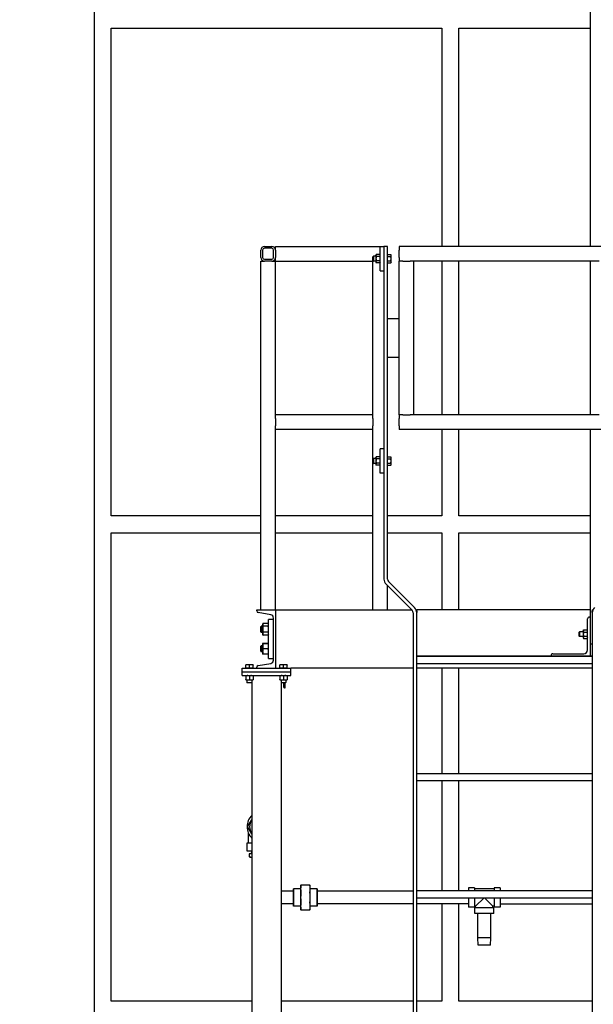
# Model space of a CAD drawing. Header units: inches. Extents: x 24 to 1128, y -74 to 748.
# Tile 416 of 557: x 840 to 898, y 207 to 308. Entities that reach past the tile are written whole.
import ezdxf

# ---------------------------------------------------------------- set-up
doc = ezdxf.new("R2010")
doc.units = ezdxf.units.IN
doc.header["$LTSCALE"] = 32
doc.header["$MEASUREMENT"] = 0
doc.layers.add('Dimension (ANSI)', color=7, linetype='Continuous', lineweight=25)
doc.layers.add('Visible (ANSI)', color=7, linetype='Continuous', lineweight=30)
doc.styles.add('Note Text (ANSI)', font='tahoma.ttf')
doc.dimstyles.new('Architectural (ANSI)', dxfattribs={"dimscale": 32, "dimtxt": 0.125, "dimasz": 0.098425, "dimexe": 0.125, "dimexo": 0.0625, "dimgap": 0.031496, "dimtad": 0, "dimtih": 1, "dimtoh": 1, "dimdec": 4, "dimrnd": 1e-08, "dimzin": 3, "dimdsep": 46, "dimlunit": 4, "dimtxsty": 'Note Text (ANSI)', "dimcen": 0.09, "dimdle": 0.393701, "dimclrd": 256, "dimclre": 256, "dimclrt": 256, "dimadec": 0, "dimazin": 3, "dimtfac": 0.96, "dimtofl": 0, "dimtmove": 0, "dimatfit": 3, "dimfxl": 1, "dimfrac": 2, "dimtolj": 1, "dimtzin": 12, "dimlwd": -1, "dimlwe": -1, "dimarcsym": 0})

# ---------------------------------------------------------------- blocks, each defined once
blk = doc.blocks.new('*D20')
at = {"layer": 'Defpoints', "color": 0, "transparency": 16777216}
for p in [(847.21, 308.81), (819.49, 140.81), (860.87, 140.81)]:
    blk.add_point(p, dxfattribs=at)
at = {"layer": 'Dimension (ANSI)', "transparency": 16777216}
for p, q in [((845.21, 308.81), (815.49, 308.81)), ((819.49, 305.66), (819.49, 227.89)), ((819.49, 143.95), (819.49, 221.72)), ((858.87, 140.81), (815.49, 140.81))]:
    blk.add_line(p, q, dxfattribs=at)
for points in [[(818.97, 305.66), (820.02, 305.66), (819.49, 308.81)], [(818.97, 143.95), (820.02, 143.95), (819.49, 140.81)]]:
    blk.add_solid(points, dxfattribs=at)
at = {"layer": 'Dimension (ANSI)', "transparency": 16777216, "insert": (812.76, 226.89), "char_height": 4, "attachment_point": 1, "style": 'Note Text (ANSI)'}
blk.add_mtext('\\A1;14\'-0"', dxfattribs=at)

msp = doc.modelspace()

# ---------------------------------------------------------------- linework, layer by layer
at = {"layer": 'Visible (ANSI)'}
for p, q in [((898.05345, 320.8695), (898.05345, 284.68016)), ((847.20854, 308.80516), (847.20854, 154.93966)), ((848.95854, 307.05516), (882.859, 307.05516)), ((848.95854, 257.05516), (848.95854, 307.05516)), ((882.859, 307.05516), (882.859, 284.68016)), ((884.609, 307.05516), (898.05345, 307.05516)), ((884.609, 284.68016), (884.609, 307.05516)), ((864.66354, 284.68016), (865.41354, 284.68016)), ((865.78854, 284.68016), (876.53854, 284.68016)), ((865.78854, 284.30516), (865.78854, 284.68016)), ((876.53854, 282.18016), (876.53854, 284.68016)), ((876.53854, 284.68016), (876.91354, 284.68016)), ((877.28854, 284.68016), (876.91354, 284.68016)), ((876.91354, 284.68016), (876.91354, 250.58549)), ((877.28854, 250.58549), (877.28854, 284.68016)), ((900.49405, 284.68016), (878.49405, 284.68016)), ((878.49405, 284.68016), (878.49405, 284.30516)), ((864.28854, 283.55516), (864.28854, 284.30516)), ((864.47604, 284.30516), (864.47604, 283.55516)), ((865.41354, 284.49266), (864.66354, 284.49266)), ((865.60104, 283.55516), (865.60104, 284.30516)), ((865.78854, 284.30516), (865.78854, 283.55516)), ((865.78854, 284.30516), (865.78854, 283.55516)), ((875.78854, 283.63298), (875.83431, 283.68016)), ((875.83431, 283.68016), (875.83431, 283.18016)), ((876.10054, 283.68016), (875.83431, 283.68016)), ((876.10054, 283.80516), (876.13403, 283.86318)), ((876.10054, 283.80516), (876.10054, 283.75492)), ((876.10054, 283.75492), (876.10054, 283.43016)), ((876.50504, 283.86318), (876.13403, 283.86318)), ((876.53854, 283.80516), (876.50504, 283.86318)), ((877.28854, 283.75492), (877.28854, 283.86318)), ((877.28854, 283.86318), (877.61905, 283.86318)), ((877.28854, 283.80516), (877.28854, 283.80516)), ((877.28854, 283.64667), (877.28854, 283.75492)), ((877.65254, 283.80516), (877.61905, 283.86318)), ((877.65254, 283.75492), (877.65254, 283.80516)), ((877.65254, 283.43016), (877.65254, 283.75492)), ((878.49405, 283.55516), (878.49405, 284.30516)), ((864.28854, 247.43016), (864.28854, 283.18016)), ((864.28854, 283.18016), (864.66354, 283.18016)), ((864.66354, 283.36766), (865.41354, 283.36766)), ((865.41354, 283.18016), (864.66354, 283.18016)), ((865.41354, 283.18016), (864.66354, 283.18016)), ((865.41354, 283.18016), (865.78854, 283.18016)), ((865.78854, 283.18016), (865.78854, 283.55516)), ((865.78854, 267.43016), (865.78854, 283.18016)), ((865.78854, 283.18016), (875.78854, 283.18016)), ((875.78854, 283.22735), (875.78854, 283.63298)), ((875.78854, 283.22735), (875.83431, 283.18016)), ((875.78854, 267.43016), (875.78854, 283.18016)), ((875.78854, 283.18016), (875.83431, 283.18016)), ((876.10054, 283.18016), (875.83431, 283.18016)), ((876.10054, 283.43016), (876.10054, 283.1054)), ((876.10054, 283.1054), (876.10054, 283.05516)), ((876.10054, 283.05516), (876.13403, 282.99715)), ((876.50504, 283.64667), (876.13403, 283.64667)), ((876.50504, 283.21366), (876.13403, 283.21366)), ((876.50504, 282.99715), (876.13403, 282.99715)), ((876.53854, 283.05516), (876.50504, 282.99715)), ((877.28854, 283.64667), (877.61905, 283.64667)), ((877.28854, 283.43016), (877.28854, 283.64667)), ((877.28854, 283.21366), (877.28854, 283.43016)), ((877.28854, 283.21366), (877.61905, 283.21366)), ((877.28854, 283.1054), (877.28854, 283.21366)), ((877.28854, 282.99715), (877.28854, 283.1054)), ((877.28854, 283.05516), (877.28854, 283.05516)), ((877.28854, 282.99715), (877.61905, 282.99715)), ((877.65254, 283.05516), (877.61905, 282.99715)), ((877.65254, 283.1054), (877.65254, 283.43016)), ((877.65254, 283.05516), (877.65254, 283.1054)), ((878.49405, 283.55516), (878.49405, 283.18016)), ((878.49405, 267.43016), (878.49405, 283.18016)), ((878.86905, 283.18016), (878.49405, 283.18016)), ((878.86905, 283.18016), (879.61905, 283.18016)), ((879.99405, 283.18016), (879.61905, 283.18016)), ((898.99405, 283.18016), (879.99405, 283.18016)), ((879.99405, 267.43016), (879.99405, 283.18016)), ((882.859, 283.18016), (882.859, 267.43016)), ((884.609, 267.43016), (884.609, 283.18016)), ((898.05345, 283.18016), (898.05345, 267.43016)), ((876.53854, 282.18016), (876.91354, 282.18016)), ((877.28854, 277.30516), (878.49405, 277.30516)), ((878.49405, 273.30516), (877.28854, 273.30516)), ((875.78854, 267.43016), (865.78854, 267.43016)), ((865.78854, 267.05516), (865.78854, 267.43016)), ((865.78854, 267.05516), (865.78854, 266.30516)), ((875.78854, 267.05516), (875.78854, 267.43016)), ((875.78854, 267.05516), (875.78854, 266.30516)), ((878.49405, 267.43016), (878.49405, 267.05516)), ((878.86905, 267.43016), (878.49405, 267.43016)), ((878.49405, 266.30516), (878.49405, 267.05516)), ((878.86905, 267.43016), (879.61905, 267.43016)), ((879.99405, 267.43016), (879.61905, 267.43016)), ((898.99405, 267.43016), (879.99405, 267.43016)), ((865.78854, 265.93016), (865.78854, 266.30516)), ((865.78854, 247.43016), (865.78854, 265.93016)), ((875.78854, 265.93016), (865.78854, 265.93016)), ((875.78854, 265.93016), (875.78854, 266.30516)), ((875.78854, 262.88298), (875.78854, 265.93016)), ((878.49405, 266.30516), (878.49405, 265.93016)), ((900.49405, 265.93016), (878.49405, 265.93016)), ((882.859, 265.93016), (882.859, 257.05516)), ((884.609, 257.05516), (884.609, 265.93016)), ((898.05345, 265.93016), (898.05345, 243.93016)), ((876.91354, 263.93016), (876.53854, 263.93016)), ((876.53854, 261.43016), (876.53854, 263.93016)), ((875.78854, 262.88298), (875.83431, 262.93016)), ((875.78854, 262.47735), (875.78854, 262.88298)), ((875.78854, 262.47735), (875.83431, 262.43016)), ((875.78854, 247.43016), (875.78854, 262.47735)), ((875.83431, 262.93016), (875.83431, 262.43016)), ((876.10054, 262.93016), (875.83431, 262.93016)), ((876.10054, 263.05516), (876.13403, 263.11318)), ((876.10054, 263.05516), (876.10054, 263.00492)), ((876.10054, 263.00492), (876.10054, 262.68016)), ((876.10054, 262.68016), (876.10054, 262.3554)), ((876.50504, 263.11318), (876.13403, 263.11318)), ((876.50504, 262.89667), (876.13403, 262.89667)), ((876.50504, 262.46366), (876.13403, 262.46366)), ((876.53854, 263.05516), (876.50504, 263.11318)), ((877.28854, 263.00492), (877.28854, 263.11318)), ((877.28854, 263.11318), (877.61905, 263.11318)), ((877.28854, 263.05516), (877.28854, 263.05516)), ((877.28854, 262.89667), (877.28854, 263.00492)), ((877.28854, 262.89667), (877.61905, 262.89667)), ((877.28854, 262.68016), (877.28854, 262.89667)), ((877.28854, 262.46366), (877.28854, 262.68016)), ((877.28854, 262.46366), (877.61905, 262.46366)), ((877.28854, 262.3554), (877.28854, 262.46366)), ((877.65254, 263.05516), (877.61905, 263.11318)), ((877.65254, 263.00492), (877.65254, 263.05516)), ((877.65254, 262.68016), (877.65254, 263.00492)), ((877.65254, 262.3554), (877.65254, 262.68016)), ((876.10054, 262.43016), (875.83431, 262.43016)), ((876.10054, 262.3554), (876.10054, 262.30516)), ((876.10054, 262.30516), (876.13403, 262.24715)), ((876.50504, 262.24715), (876.13403, 262.24715)), ((876.53854, 262.30516), (876.50504, 262.24715)), ((877.28854, 262.24715), (877.28854, 262.3554)), ((877.28854, 262.30516), (877.28854, 262.30516)), ((877.28854, 262.24715), (877.61905, 262.24715)), ((877.65254, 262.30516), (877.61905, 262.24715)), ((877.65254, 262.30516), (877.65254, 262.3554)), ((876.91354, 261.43016), (876.53854, 261.43016)), ((864.28854, 257.05516), (848.95854, 257.05516)), ((875.78854, 257.05516), (865.78854, 257.05516)), ((882.859, 257.05516), (877.28854, 257.05516)), ((898.05345, 257.05516), (884.609, 257.05516)), ((848.95854, 255.30516), (864.28854, 255.30516)), ((848.95854, 207.30516), (848.95854, 255.30516)), ((865.78854, 255.30516), (875.78854, 255.30516)), ((877.28854, 255.30516), (882.859, 255.30516)), ((882.859, 255.30516), (882.859, 247.43016)), ((884.609, 255.30516), (898.05345, 255.30516)), ((884.609, 247.43016), (884.609, 255.30516)), ((877.13321, 250.05516), (879.8037, 247.38467)), ((877.28854, 247.43016), (877.28854, 249.89983)), ((880.06887, 247.64983), (877.39837, 250.32033)), ((863.86854, 247.30915), (863.86854, 247.43016)), ((863.86854, 247.43016), (865.78854, 247.43016)), ((865.78854, 247.43016), (865.78854, 241.43016)), ((865.78854, 247.43016), (879.75821, 247.43016)), ((865.78854, 247.43016), (865.78854, 247.30915)), ((880.22117, 247.43016), (880.28854, 247.43016)), ((880.28854, 247.30915), (880.28854, 247.43016)), ((898.05345, 247.43016), (880.28854, 247.43016)), ((898.28854, 247.43016), (898.28854, 247.30915)), ((898.28854, 247.43016), (898.3559, 247.43016)), ((865.30215, 246.92406), (864.01173, 247.14)), ((865.08854, 242.43016), (865.08854, 246.43016)), ((865.58854, 246.43016), (865.08854, 246.43016)), ((865.58854, 242.27456), (865.58854, 246.58576)), ((879.91354, 247.1195), (879.91354, 141.68016)), ((880.28854, 247.30915), (880.28854, 247.14)), ((880.28854, 247.1195), (880.28854, 247.14)), ((880.28854, 141.68016), (880.28854, 247.1195)), ((897.80345, 243.31016), (897.80345, 246.49016)), ((897.99345, 246.68016), (898.05345, 246.68016)), ((898.05345, 246.68016), (898.05345, 242.68016)), ((898.28854, 247.14), (898.28854, 247.30915)), ((898.28854, 247.14), (898.28854, 247.1195)), ((898.28854, 247.1195), (898.28854, 141.68016)), ((864.28854, 245.6869), (864.34262, 245.74266)), ((864.28854, 245.17343), (864.28854, 245.6869)), ((864.34262, 245.74266), (864.34262, 245.11766)), ((864.47954, 245.74266), (864.34262, 245.74266)), ((864.47954, 245.96116), (864.51784, 246.04331)), ((864.47954, 245.96116), (864.47954, 245.89002)), ((864.47954, 245.89002), (864.47954, 245.43016)), ((864.47954, 245.43016), (864.47954, 244.9703)), ((865.05023, 246.04331), (864.51784, 246.04331)), ((865.05023, 245.73674), (864.51784, 245.73674)), ((865.08854, 245.96116), (865.05023, 246.04331)), ((897.36545, 245.30516), (897.39894, 245.36318)), ((897.36545, 245.30516), (897.36545, 245.25492)), ((897.39894, 245.36318), (897.76995, 245.36318)), ((897.80345, 245.30516), (897.76995, 245.36318)), ((864.28854, 245.17343), (864.34262, 245.11766)), ((864.47954, 245.11766), (864.34262, 245.11766)), ((864.47954, 244.9703), (864.47954, 244.89916)), ((864.47954, 244.89916), (864.51784, 244.81702)), ((865.05023, 245.12359), (864.51784, 245.12359)), ((865.05023, 244.81702), (864.51784, 244.81702)), ((865.08854, 244.89916), (865.05023, 244.81702)), ((896.92844, 245.13298), (896.97422, 245.18016)), ((896.92844, 244.72735), (896.92844, 245.13298)), ((896.92844, 244.72735), (896.97422, 244.68016)), ((896.97422, 245.18016), (896.97422, 244.68016)), ((897.36545, 245.18016), (896.97422, 245.18016)), ((897.36545, 244.68016), (896.97422, 244.68016)), ((897.36545, 245.25492), (897.36545, 244.93016)), ((897.36545, 244.93016), (897.36545, 244.6054)), ((897.36545, 244.6054), (897.36545, 244.55516)), ((897.36545, 244.55516), (897.39894, 244.49715)), ((897.39894, 245.14667), (897.76995, 245.14667)), ((897.39894, 244.71366), (897.76995, 244.71366)), ((897.39894, 244.49715), (897.76995, 244.49715)), ((897.80345, 244.55516), (897.76995, 244.49715)), ((864.28854, 243.6869), (864.34262, 243.74266)), ((864.28854, 243.17343), (864.28854, 243.6869)), ((864.34262, 243.74266), (864.34262, 243.11766)), ((864.47954, 243.74266), (864.34262, 243.74266)), ((864.47954, 243.96116), (864.47963, 243.96137)), ((864.47954, 243.96116), (864.47954, 243.96096)), ((864.47954, 243.96096), (864.47954, 243.68278)), ((864.47954, 243.68278), (864.47954, 243.15199)), ((865.05023, 243.96948), (864.51784, 243.96948)), ((865.05023, 243.95244), (864.51784, 243.95244)), ((865.05023, 243.41313), (864.51784, 243.41313)), ((865.08854, 243.96116), (865.08844, 243.96137)), ((898.05345, 243.93016), (898.28854, 243.93016)), ((864.28854, 243.17343), (864.34262, 243.11766)), ((864.47954, 243.11766), (864.34262, 243.11766)), ((864.47954, 243.15199), (864.47954, 242.89916)), ((864.47954, 242.89916), (864.47963, 242.89896)), ((865.05023, 242.89085), (864.51784, 242.89085)), ((865.08854, 242.89916), (865.08844, 242.89896)), ((865.08854, 242.43016), (865.58854, 242.43016)), ((898.28854, 242.68016), (880.28854, 242.68016)), ((880.28854, 242.66516), (898.28854, 242.66516)), ((894.05345, 242.68016), (894.05345, 242.74016)), ((894.24345, 242.93016), (897.42345, 242.93016)), ((862.36854, 241.43016), (867.36854, 241.43016)), ((862.36854, 241.05516), (862.36854, 241.43016)), ((862.93104, 241.79417), (862.74354, 241.79417)), ((862.74354, 241.43017), (862.74354, 241.76067)), ((862.93104, 241.43017), (862.74354, 241.43017)), ((862.74354, 241.43017), (862.74354, 241.43016)), ((863.30604, 241.79417), (862.93104, 241.79417)), ((863.11854, 241.43017), (862.93104, 241.43017)), ((863.11854, 241.43017), (863.11854, 241.76067)), ((863.30604, 241.43017), (863.11854, 241.43017)), ((863.49354, 241.79417), (863.30604, 241.79417)), ((863.49354, 241.43017), (863.30604, 241.43017)), ((863.49354, 241.43017), (863.49354, 241.76067)), ((863.49354, 241.43017), (863.49354, 241.43016)), ((863.86854, 241.43016), (863.86854, 241.55118)), ((864.01173, 241.72033), (865.30215, 241.93627)), ((865.78854, 241.55118), (865.78854, 241.43016)), ((866.43104, 241.79417), (866.24354, 241.79417)), ((866.24354, 241.43017), (866.24354, 241.76067)), ((866.43104, 241.43017), (866.24354, 241.43017)), ((866.24354, 241.43017), (866.24354, 241.43016)), ((866.80604, 241.79417), (866.43104, 241.79417)), ((866.61854, 241.43017), (866.43104, 241.43017)), ((866.61854, 241.43017), (866.61854, 241.76067)), ((866.80604, 241.43017), (866.61854, 241.43017)), ((866.99354, 241.79417), (866.80604, 241.79417)), ((866.99354, 241.43017), (866.80604, 241.43017)), ((866.99354, 241.43017), (866.99354, 241.76067)), ((866.99354, 241.43017), (866.99354, 241.43016)), ((879.91354, 241.43016), (867.36854, 241.43016)), ((867.36854, 241.05516), (867.36854, 241.43016)), ((880.28854, 241.91516), (898.28854, 241.91516)), ((898.28854, 241.43016), (880.28854, 241.43016)), ((882.859, 241.43016), (882.859, 230.66516)), ((884.609, 230.66516), (884.609, 241.43016)), ((862.36854, 241.05516), (867.36854, 241.05516)), ((862.36854, 241.05516), (867.36854, 241.05516)), ((862.36854, 240.68016), (862.36854, 241.05516)), ((862.36854, 240.68016), (867.36854, 240.68016)), ((862.74354, 240.64667), (862.74354, 240.27566)), ((863.11854, 240.64667), (863.11854, 240.27566)), ((863.49354, 240.64667), (863.49354, 240.27566)), ((866.24354, 240.64667), (866.24354, 240.27566)), ((866.61854, 240.64667), (866.61854, 240.27566)), ((866.99354, 240.64667), (866.99354, 240.27566)), ((867.36854, 240.68016), (867.36854, 241.05516)), ((862.74354, 240.24216), (862.93104, 240.24216)), ((862.86854, 240.24216), (862.86854, 239.97594)), ((862.91573, 239.93016), (862.86854, 239.97594)), ((862.86854, 239.97594), (863.36854, 239.97594)), ((863.32135, 239.93016), (862.91573, 239.93016)), ((862.93104, 240.24216), (863.30604, 240.24216)), ((863.30604, 240.24216), (863.49354, 240.24216)), ((863.32135, 239.93016), (863.36854, 239.97594)), ((863.36854, 240.24216), (863.36854, 239.97594)), ((863.36854, 239.97594), (863.36854, 142.68016)), ((866.24354, 240.24216), (866.43104, 240.24216)), ((866.36854, 240.24216), (866.36854, 239.97594)), ((866.36854, 239.97594), (866.36854, 142.68016)), ((866.41573, 239.93016), (866.36854, 239.97594)), ((866.36854, 239.97594), (866.86854, 239.97594)), ((866.82135, 239.93016), (866.41573, 239.93016)), ((866.43104, 240.24216), (866.80604, 240.24216)), ((866.60054, 239.93016), (866.60054, 239.55016)), ((866.72054, 239.43016), (866.78854, 239.43016)), ((866.78854, 239.43016), (866.78854, 239.93016)), ((866.80604, 240.24216), (866.99354, 240.24216)), ((866.82135, 239.93016), (866.86854, 239.97594)), ((866.86854, 240.24216), (866.86854, 239.97594)), ((880.28854, 230.66516), (898.28854, 230.66516)), ((880.28854, 229.91516), (898.28854, 229.91516)), ((882.859, 229.91516), (882.859, 218.66516)), ((884.609, 218.66516), (884.609, 229.91516)), ((863.04104, 223.5298), (863.04104, 224.48326)), ((862.88104, 222.6898), (862.88104, 223.5298)), ((862.88104, 223.5298), (863.36854, 223.5298)), ((863.36854, 222.6898), (862.88104, 222.6898)), ((863.27104, 222.4398), (863.10667, 222.39576)), ((863.10667, 222.39576), (863.10667, 222.10884)), ((863.27104, 222.0648), (863.10667, 222.10884)), ((863.36854, 222.4398), (863.27104, 222.4398)), ((863.34445, 222.6898), (863.33354, 222.4398)), ((863.27104, 222.0648), (863.36854, 222.0648)), ((868.37542, 219.1848), (868.37542, 218.81869)), ((869.33179, 219.1848), (868.39405, 219.1848)), ((869.35042, 218.81869), (869.35042, 219.1848)), ((867.63542, 218.5923), (866.36854, 218.5923)), ((867.63542, 218.81918), (867.65104, 218.8348)), ((867.63542, 217.05043), (867.63542, 218.81918)), ((867.65104, 218.8348), (867.65104, 217.0348)), ((868.36042, 218.8348), (867.65104, 218.8348)), ((868.36042, 218.8348), (868.37542, 218.8498)), ((868.36042, 218.8348), (868.36042, 217.0348)), ((868.37542, 218.81869), (868.37542, 217.9348)), ((870.05829, 218.8348), (869.35042, 218.8348)), ((869.35042, 217.9348), (869.35042, 218.81869)), ((870.07392, 218.81918), (870.05829, 218.8348)), ((870.05829, 217.0348), (870.05829, 218.8348)), ((870.07392, 218.81918), (870.07392, 217.05043)), ((879.91354, 218.5923), (870.07392, 218.5923)), ((880.28854, 218.66516), (898.28854, 218.66516)), ((886.19854, 218.9098), (885.57854, 218.9098)), ((885.57854, 218.9098), (885.57854, 218.66516)), ((886.19854, 218.9098), (886.19854, 218.66516)), ((888.21854, 218.8248), (886.19854, 218.8248)), ((888.83854, 218.9098), (888.21854, 218.9098)), ((888.21854, 218.9098), (888.21854, 218.66516)), ((888.83854, 218.9098), (888.83854, 218.66516)), ((867.63542, 217.2773), (866.36854, 217.2773)), ((867.63542, 217.05043), (867.65104, 217.0348)), ((868.36042, 217.0348), (867.65104, 217.0348)), ((868.36042, 217.0348), (868.37542, 217.0198)), ((868.37542, 217.9348), (868.37542, 217.05092)), ((868.37542, 217.05092), (868.37542, 216.6848)), ((869.35042, 217.05092), (869.35042, 217.9348)), ((869.35042, 216.6848), (869.35042, 217.05092)), ((870.05829, 217.0348), (869.35042, 217.0348)), ((870.07392, 217.05043), (870.05829, 217.0348)), ((879.91354, 217.2773), (870.07392, 217.2773)), ((880.28854, 217.91516), (898.28854, 217.91516)), ((885.57854, 217.2773), (880.28854, 217.2773)), ((882.859, 217.2773), (882.859, 207.30516)), ((884.609, 207.30516), (884.609, 217.2773)), ((885.57854, 217.91516), (885.57854, 216.9598)), ((886.19854, 217.91516), (886.19854, 216.9598)), ((886.31854, 217.0448), (886.19854, 217.0448)), ((887.1889, 217.91516), (886.31854, 217.0448)), ((886.31854, 216.9248), (886.31854, 217.0448)), ((888.09854, 217.0448), (887.22818, 217.91516)), ((888.09854, 216.9248), (888.09854, 217.0448)), ((888.21854, 217.0448), (888.09854, 217.0448)), ((888.21854, 217.91516), (888.21854, 216.9598)), ((888.83854, 217.91516), (888.83854, 216.9598)), ((888.83854, 217.2773), (898.28854, 217.2773)), ((868.39405, 216.6848), (869.33179, 216.6848)), ((886.19854, 216.9598), (885.57854, 216.9598)), ((886.23354, 216.3048), (886.23354, 216.9248)), ((886.23354, 216.9248), (888.18354, 216.9248)), ((888.18354, 216.3048), (886.23354, 216.3048)), ((886.55104, 213.8048), (886.55104, 216.3048)), ((887.86604, 213.8048), (887.86604, 216.3048)), ((888.18354, 216.3048), (888.18354, 216.9248)), ((888.83854, 216.9598), (888.21854, 216.9598)), ((886.57068, 213.0548), (886.55104, 213.8048)), ((887.86604, 213.8048), (886.55104, 213.8048)), ((887.8464, 213.0548), (886.57068, 213.0548)), ((887.8464, 213.0548), (887.86604, 213.8048)), ((863.36854, 207.30516), (848.95854, 207.30516)), ((879.91354, 207.30516), (866.36854, 207.30516)), ((882.859, 207.30516), (880.28854, 207.30516)), ((898.28854, 207.30516), (884.609, 207.30516))]:
    msp.add_line(p, q, dxfattribs=at)
for centre, radius, start, end in [((864.66354, 284.30516), 0.375, 90, 180), ((865.41354, 284.30516), 0.375, 0, 90), ((864.66354, 284.30516), 0.1875, 90, 180), ((865.41354, 284.30516), 0.1875, 0, 90), ((864.66354, 283.55516), 0.375, 180, 270), ((864.66354, 283.55516), 0.1875, 180, 270), ((865.41354, 283.55516), 0.1875, 270, 0), ((865.41354, 283.55516), 0.375, 270, 0), ((877.66354, 250.58549), 0.75, 180, 225), ((877.66354, 250.58549), 0.375, 180, 225), ((879.53854, 247.1195), 0.375, 0, 45), ((879.53854, 247.1195), 0.75, 0, 45), ((899.03854, 247.1195), 0.75, 135, 180), ((864.04004, 247.30915), 0.1715, 180, 260.5), ((865.24554, 246.58576), 0.343, 0, 80.5), ((897.99345, 246.49016), 0.19, 90, 180), ((897.42345, 243.31016), 0.38, 270, 0), ((865.24554, 242.27456), 0.343, 279.5, 0), ((894.24345, 242.74016), 0.19, 90, 180), ((864.04004, 241.55118), 0.1715, 99.5, 180), ((866.72054, 239.55016), 0.12, 180, 270), ((864.52104, 225.1898), 1.64, 134.6475643, 225.3524357), ((864.52104, 225.1898), 1.375, 150, 210), ((864.52104, 225.1898), 1.375, 146.9486192, 150), ((864.52104, 225.1898), 1.375, 210, 213.0513808)]:
    msp.add_arc(centre, radius, start, end, dxfattribs=at)
for points, weights in [([(876.13403, 283.86318), (876.10054, 283.80516), (876.10054, 283.75492)], [1, 1.0379548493, 1]), ([(876.10054, 283.75492), (876.10054, 283.70468), (876.13403, 283.64667)], [1, 1.0379548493, 1]), ([(876.53854, 283.75492), (876.53854, 283.80516), (876.50504, 283.86318)], [1, 1.0379548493, 1]), ([(876.50504, 283.64667), (876.53854, 283.70468), (876.53854, 283.75492)], [1, 1.0379548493, 1]), ([(877.65254, 283.75492), (877.65254, 283.80516), (877.61905, 283.86318)], [1, 1.0379548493, 1]), ([(877.61905, 283.64667), (877.65254, 283.70468), (877.65254, 283.75492)], [1, 1.0379548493, 1]), ([(876.13403, 283.64667), (876.10054, 283.53064), (876.10054, 283.43016)], [1, 1.0379548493, 1]), ([(876.10054, 283.43016), (876.10054, 283.32968), (876.13403, 283.21366)], [1, 1.0379548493, 1]), ([(876.13403, 283.21366), (876.10054, 283.15564), (876.10054, 283.1054)], [1, 1.0379548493, 1]), ([(876.10054, 283.1054), (876.10054, 283.05516), (876.13403, 282.99715)], [1, 1.0379548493, 1]), ([(876.53854, 283.43016), (876.53854, 283.53064), (876.50504, 283.64667)], [1, 1.0379548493, 1]), ([(876.50504, 283.21366), (876.53854, 283.32968), (876.53854, 283.43016)], [1, 1.0379548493, 1]), ([(876.53854, 283.1054), (876.53854, 283.15564), (876.50504, 283.21366)], [1, 1.0379548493, 1]), ([(876.50504, 282.99715), (876.53854, 283.05516), (876.53854, 283.1054)], [1, 1.0379548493, 1]), ([(877.65254, 283.43016), (877.65254, 283.53064), (877.61905, 283.64667)], [1, 1.0379548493, 1]), ([(877.61905, 283.21366), (877.65254, 283.32968), (877.65254, 283.43016)], [1, 1.0379548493, 1]), ([(877.65254, 283.1054), (877.65254, 283.15564), (877.61905, 283.21366)], [1, 1.0379548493, 1]), ([(877.61905, 282.99715), (877.65254, 283.05516), (877.65254, 283.1054)], [1, 1.0379548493, 1]), ([(876.13403, 263.11318), (876.10054, 263.05516), (876.10054, 263.00492)], [1, 1.0379548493, 1]), ([(876.10054, 263.00492), (876.10054, 262.95468), (876.13403, 262.89667)], [1, 1.0379548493, 1]), ([(876.13403, 262.89667), (876.10054, 262.78064), (876.10054, 262.68016)], [1, 1.0379548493, 1]), ([(876.10054, 262.68016), (876.10054, 262.57968), (876.13403, 262.46366)], [1, 1.0379548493, 1]), ([(876.13403, 262.46366), (876.10054, 262.40564), (876.10054, 262.3554)], [1, 1.0379548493, 1]), ([(876.53854, 263.00492), (876.53854, 263.05516), (876.50504, 263.11318)], [1, 1.0379548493, 1]), ([(876.50504, 262.89667), (876.53854, 262.95468), (876.53854, 263.00492)], [1, 1.0379548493, 1]), ([(876.53854, 262.68016), (876.53854, 262.78064), (876.50504, 262.89667)], [1, 1.0379548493, 1]), ([(876.50504, 262.46366), (876.53854, 262.57968), (876.53854, 262.68016)], [1, 1.0379548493, 1]), ([(876.53854, 262.3554), (876.53854, 262.40564), (876.50504, 262.46366)], [1, 1.0379548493, 1]), ([(877.65254, 263.00492), (877.65254, 263.05516), (877.61905, 263.11318)], [1, 1.0379548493, 1]), ([(877.61905, 262.89667), (877.65254, 262.95468), (877.65254, 263.00492)], [1, 1.0379548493, 1]), ([(877.65254, 262.68016), (877.65254, 262.78064), (877.61905, 262.89667)], [1, 1.0379548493, 1]), ([(877.61905, 262.46366), (877.65254, 262.57968), (877.65254, 262.68016)], [1, 1.0379548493, 1]), ([(877.65254, 262.3554), (877.65254, 262.40564), (877.61905, 262.46366)], [1, 1.0379548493, 1]), ([(876.10054, 262.3554), (876.10054, 262.30516), (876.13403, 262.24715)], [1, 1.0379548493, 1]), ([(876.50504, 262.24715), (876.53854, 262.30516), (876.53854, 262.3554)], [1, 1.0379548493, 1]), ([(877.61905, 262.24715), (877.65254, 262.30516), (877.65254, 262.3554)], [1, 1.0379548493, 1]), ([(864.51784, 246.04331), (864.47954, 245.96116), (864.47954, 245.89002)], [1, 1.0379548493, 1]), ([(864.47954, 245.89002), (864.47954, 245.81888), (864.51784, 245.73674)], [1, 1.0379548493, 1]), ([(864.51784, 245.73674), (864.47954, 245.57244), (864.47954, 245.43016)], [1, 1.0379548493, 1]), ([(864.47954, 245.43016), (864.47954, 245.28788), (864.51784, 245.12359)], [1, 1.0379548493, 1]), ([(865.08854, 245.89002), (865.08854, 245.96116), (865.05023, 246.04331)], [1, 1.0379548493, 1]), ([(865.05023, 245.73674), (865.08854, 245.81888), (865.08854, 245.89002)], [1, 1.0379548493, 1]), ([(865.08854, 245.43016), (865.08854, 245.57244), (865.05023, 245.73674)], [1, 1.0379548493, 1]), ([(865.05023, 245.12359), (865.08854, 245.28788), (865.08854, 245.43016)], [1, 1.0379548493, 1]), ([(897.39894, 245.36318), (897.36545, 245.30516), (897.36545, 245.25492)], [1, 1.0379548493, 1]), ([(897.80345, 245.25492), (897.80345, 245.30516), (897.76995, 245.36318)], [1, 1.0379548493, 1]), ([(864.51784, 245.12359), (864.47954, 245.04144), (864.47954, 244.9703)], [1, 1.0379548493, 1]), ([(864.47954, 244.9703), (864.47954, 244.89916), (864.51784, 244.81702)], [1, 1.0379548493, 1]), ([(865.08854, 244.9703), (865.08854, 245.04144), (865.05023, 245.12359)], [1, 1.0379548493, 1]), ([(865.05023, 244.81702), (865.08854, 244.89916), (865.08854, 244.9703)], [1, 1.0379548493, 1]), ([(897.36545, 245.25492), (897.36545, 245.20468), (897.39894, 245.14667)], [1, 1.0379548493, 1]), ([(897.39894, 245.14667), (897.36545, 245.03064), (897.36545, 244.93016)], [1, 1.0379548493, 1]), ([(897.36545, 244.93016), (897.36545, 244.82968), (897.39894, 244.71366)], [1, 1.0379548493, 1]), ([(897.39894, 244.71366), (897.36545, 244.65564), (897.36545, 244.6054)], [1, 1.0379548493, 1]), ([(897.36545, 244.6054), (897.36545, 244.55516), (897.39894, 244.49715)], [1, 1.0379548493, 1]), ([(897.76995, 245.14667), (897.80345, 245.20468), (897.80345, 245.25492)], [1, 1.0379548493, 1]), ([(897.80345, 244.93016), (897.80345, 245.03064), (897.76995, 245.14667)], [1, 1.0379548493, 1]), ([(897.76995, 244.71366), (897.80345, 244.82968), (897.80345, 244.93016)], [1, 1.0379548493, 1]), ([(897.80345, 244.6054), (897.80345, 244.65564), (897.76995, 244.71366)], [1, 1.0379548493, 1]), ([(897.76995, 244.49715), (897.80345, 244.55516), (897.80345, 244.6054)], [1, 1.0379548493, 1]), ([(864.51784, 243.96948), (864.47954, 243.96491), (864.47954, 243.96096)], [1, 1.0379548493, 1]), ([(864.47954, 243.96096), (864.47954, 243.95701), (864.51784, 243.95244)], [1, 1.0379548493, 1]), ([(864.51784, 243.95244), (864.47954, 243.80793), (864.47954, 243.68278)], [1, 1.0379548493, 1]), ([(864.47954, 243.68278), (864.47954, 243.55764), (864.51784, 243.41313)], [1, 1.0379548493, 1]), ([(864.51784, 243.41313), (864.47954, 243.27318), (864.47954, 243.15199)], [1, 1.0379548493, 1]), ([(865.08854, 243.96096), (865.08854, 243.96491), (865.05023, 243.96948)], [1, 1.0379548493, 1]), ([(865.05023, 243.95244), (865.08854, 243.95701), (865.08854, 243.96096)], [1, 1.0379548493, 1]), ([(865.08854, 243.68278), (865.08854, 243.80793), (865.05023, 243.95244)], [1, 1.0379548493, 1]), ([(865.05023, 243.41313), (865.08854, 243.55764), (865.08854, 243.68278)], [1, 1.0379548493, 1]), ([(865.08854, 243.15199), (865.08854, 243.27318), (865.05023, 243.41313)], [1, 1.0379548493, 1]), ([(864.47954, 243.15199), (864.47954, 243.03079), (864.51784, 242.89085)], [1, 1.0379548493, 1]), ([(864.51784, 242.89085), (864.48139, 242.89519), (864.47963, 242.89896)], [1, 1.03605488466, 1.00360971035]), ([(865.05023, 242.89085), (865.08854, 243.03079), (865.08854, 243.15199)], [1, 1.0379548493, 1]), ([(865.08844, 242.89896), (865.08669, 242.89519), (865.05023, 242.89085)], [1.00360971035, 1.03605488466, 1]), ([(862.74354, 241.76067), (862.74354, 241.79417), (862.74354, 241.79417)], [1, 1.0379548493, 1]), ([(862.93104, 241.79417), (862.84402, 241.79417), (862.74354, 241.76067)], [1, 1.0379548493, 1]), ([(863.11854, 241.76067), (863.01806, 241.79417), (862.93104, 241.79417)], [1, 1.0379548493, 1]), ([(863.30604, 241.79417), (863.21902, 241.79417), (863.11854, 241.76067)], [1, 1.0379548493, 1]), ([(863.49354, 241.76067), (863.39306, 241.79417), (863.30604, 241.79417)], [1, 1.0379548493, 1]), ([(863.49354, 241.79417), (863.49354, 241.79417), (863.49354, 241.76067)], [1, 1.0379548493, 1]), ([(866.24354, 241.76067), (866.24354, 241.79417), (866.24354, 241.79417)], [1, 1.0379548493, 1]), ([(866.43104, 241.79417), (866.34402, 241.79417), (866.24354, 241.76067)], [1, 1.0379548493, 1]), ([(866.61854, 241.76067), (866.51806, 241.79417), (866.43104, 241.79417)], [1, 1.0379548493, 1]), ([(866.80604, 241.79417), (866.71902, 241.79417), (866.61854, 241.76067)], [1, 1.0379548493, 1]), ([(866.99354, 241.76067), (866.89306, 241.79417), (866.80604, 241.79417)], [1, 1.0379548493, 1]), ([(866.99354, 241.79417), (866.99354, 241.79417), (866.99354, 241.76067)], [1, 1.0379548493, 1]), ([(862.74354, 240.64667), (862.74354, 240.68016), (862.74354, 240.68016)], [1, 1.0379548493, 1]), ([(862.93104, 240.68016), (862.84402, 240.68016), (862.74354, 240.64667)], [1, 1.0379548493, 1]), ([(862.74354, 240.27566), (862.84402, 240.24216), (862.93104, 240.24216)], [1, 1.0379548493, 1]), ([(862.74354, 240.24216), (862.74354, 240.24216), (862.74354, 240.27566)], [1, 1.0379548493, 1]), ([(863.11854, 240.64667), (863.01806, 240.68016), (862.93104, 240.68016)], [1, 1.0379548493, 1]), ([(862.93104, 240.24216), (863.01806, 240.24216), (863.11854, 240.27566)], [1, 1.0379548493, 1]), ([(863.30604, 240.68016), (863.21902, 240.68016), (863.11854, 240.64667)], [1, 1.0379548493, 1]), ([(863.11854, 240.27566), (863.21902, 240.24216), (863.30604, 240.24216)], [1, 1.0379548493, 1]), ([(863.49354, 240.64667), (863.39306, 240.68016), (863.30604, 240.68016)], [1, 1.0379548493, 1]), ([(863.30604, 240.24216), (863.39306, 240.24216), (863.49354, 240.27566)], [1, 1.0379548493, 1]), ([(863.49354, 240.68016), (863.49354, 240.68016), (863.49354, 240.64667)], [1, 1.0379548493, 1]), ([(863.49354, 240.27566), (863.49354, 240.24216), (863.49354, 240.24216)], [1, 1.0379548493, 1]), ([(866.24354, 240.64667), (866.24354, 240.68016), (866.24354, 240.68016)], [1, 1.0379548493, 1]), ([(866.43104, 240.68016), (866.34402, 240.68016), (866.24354, 240.64667)], [1, 1.0379548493, 1]), ([(866.24354, 240.27566), (866.34402, 240.24216), (866.43104, 240.24216)], [1, 1.0379548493, 1]), ([(866.24354, 240.24216), (866.24354, 240.24216), (866.24354, 240.27566)], [1, 1.0379548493, 1]), ([(866.61854, 240.64667), (866.51806, 240.68016), (866.43104, 240.68016)], [1, 1.0379548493, 1]), ([(866.43104, 240.24216), (866.51806, 240.24216), (866.61854, 240.27566)], [1, 1.0379548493, 1]), ([(866.80604, 240.68016), (866.71902, 240.68016), (866.61854, 240.64667)], [1, 1.0379548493, 1]), ([(866.61854, 240.27566), (866.71902, 240.24216), (866.80604, 240.24216)], [1, 1.0379548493, 1]), ([(866.99354, 240.64667), (866.89306, 240.68016), (866.80604, 240.68016)], [1, 1.0379548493, 1]), ([(866.80604, 240.24216), (866.89306, 240.24216), (866.99354, 240.27566)], [1, 1.0379548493, 1]), ([(866.99354, 240.68016), (866.99354, 240.68016), (866.99354, 240.64667)], [1, 1.0379548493, 1]), ([(866.99354, 240.27566), (866.99354, 240.24216), (866.99354, 240.24216)], [1, 1.0379548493, 1]), ([(862.96941, 225.2523), (863.16079, 225.58379), (863.33025, 225.8773)], [1.0414979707, 1.05302826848, 1]), ([(863.33025, 224.5023), (863.16079, 224.79582), (862.96941, 225.1273)], [1, 1.05302826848, 1.0414979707]), ([(863.33025, 225.8773), (863.34938, 225.91043), (863.36854, 225.94361)], [1, 1.00571658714, 1.01068291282]), ([(863.36854, 224.43599), (863.34938, 224.46917), (863.33025, 224.5023)], [1.01068291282, 1.00571658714, 1]), ([(863.36854, 222.43771), (863.25618, 222.43101), (863.13179, 222.40164)], [1.03321015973, 1.08491942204, 1.10285189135]), ([(863.13179, 222.10296), (863.25618, 222.07359), (863.36854, 222.06689)], [1.10285189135, 1.08491942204, 1.03321015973]), ([(868.37542, 219.1848), (868.37542, 219.1848), (868.39405, 219.1848)], [1, 1.05512060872, 1.07707509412]), ([(868.39405, 219.14819), (868.37542, 218.97808), (868.37542, 218.81869)], [1.07707509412, 1.05512060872, 1]), ([(869.33179, 219.1848), (869.35042, 219.1848), (869.35042, 219.1848)], [1.07707509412, 1.05512060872, 1]), ([(869.35042, 218.81869), (869.35042, 218.97808), (869.33179, 219.14819)], [1, 1.05512060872, 1.07707509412]), ([(868.37542, 218.81869), (868.37542, 218.65929), (868.39405, 218.48918)], [1, 1.05512060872, 1.07707509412]), ([(868.39405, 218.40079), (868.37542, 218.16022), (868.37542, 217.9348)], [1.07707509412, 1.05512060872, 1]), ([(869.33179, 218.48918), (869.35042, 218.65929), (869.35042, 218.81869)], [1.07707509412, 1.05512060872, 1]), ([(869.35042, 217.9348), (869.35042, 218.16022), (869.33179, 218.40079)], [1, 1.05512060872, 1.07707509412]), ([(868.37542, 217.9348), (868.37542, 217.70938), (868.39405, 217.46881)], [1, 1.05512060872, 1.07707509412]), ([(868.39405, 217.38042), (868.37542, 217.21031), (868.37542, 217.05092)], [1.07707509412, 1.05512060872, 1]), ([(868.37542, 217.05092), (868.37542, 216.89152), (868.39405, 216.72141)], [1, 1.05512060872, 1.07707509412]), ([(869.33179, 217.46881), (869.35042, 217.70938), (869.35042, 217.9348)], [1.07707509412, 1.05512060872, 1]), ([(869.35042, 217.05092), (869.35042, 217.21031), (869.33179, 217.38042)], [1, 1.05512060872, 1.07707509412]), ([(869.33179, 216.72141), (869.35042, 216.89152), (869.35042, 217.05092)], [1.07707509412, 1.05512060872, 1]), ([(868.39405, 216.6848), (868.37542, 216.6848), (868.37542, 216.6848)], [1.07707509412, 1.05512060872, 1]), ([(869.35042, 216.6848), (869.35042, 216.6848), (869.33179, 216.6848)], [1, 1.05512060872, 1.07707509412])]:
    msp.add_rational_spline(points, weights, degree=2, dxfattribs=at)
for points, knots in [([(862.96941, 225.1273), (862.96718, 225.13117), (862.96514, 225.13518), (862.95622, 225.15536), (862.95266, 225.17308), (862.95266, 225.20653), (862.95622, 225.22424), (862.96514, 225.24443), (862.96718, 225.24843), (862.96941, 225.2523)], [-0.6749072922, -0.6749072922, -0.6749072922, -0.6749072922, -0.6423484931, -0.6423484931, -0.5149115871, -0.5149115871, -0.3874746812, -0.3874746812, -0.3549158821, -0.3549158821, -0.3549158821, -0.3549158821]), ([(863.13179, 222.40164), (863.12896, 222.40097), (863.12634, 222.40036), (863.11246, 222.3971), (863.10667, 222.39576), (863.10667, 222.39576)], [0.5643682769, 0.5643682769, 0.5643682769, 0.5643682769, 0.6057272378, 0.6057272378, 0.8049583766, 0.8049583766, 0.8049583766, 0.8049583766]), ([(863.10667, 222.10884), (863.10667, 222.10884), (863.11246, 222.10751), (863.12634, 222.10425), (863.12896, 222.10363), (863.13179, 222.10296)], [2.1182330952, 2.1182330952, 2.1182330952, 2.1182330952, 2.317464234, 2.317464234, 2.3588231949, 2.3588231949, 2.3588231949, 2.3588231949]), ([(868.39405, 219.1848), (868.39534, 219.1848), (868.39597, 219.18133), (868.39597, 219.16924), (868.39534, 219.15994), (868.39405, 219.14819)], [1.2997285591, 1.2997285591, 1.2997285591, 1.2997285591, 1.4200780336, 1.4200780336, 1.5404275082, 1.5404275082, 1.5404275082, 1.5404275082]), ([(869.33179, 219.14819), (869.3305, 219.15994), (869.32987, 219.16924), (869.32987, 219.18133), (869.3305, 219.1848), (869.33179, 219.1848)], [0.3970399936, 0.3970399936, 0.3970399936, 0.3970399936, 0.5173894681, 0.5173894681, 0.6377389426, 0.6377389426, 0.6377389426, 0.6377389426]), ([(868.39405, 218.48918), (868.39534, 218.47743), (868.39597, 218.46322), (868.39597, 218.43404), (868.39534, 218.41741), (868.39405, 218.40079)], [1.2997285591, 1.2997285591, 1.2997285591, 1.2997285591, 1.4200780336, 1.4200780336, 1.5404275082, 1.5404275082, 1.5404275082, 1.5404275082]), ([(869.33179, 218.40079), (869.3305, 218.41741), (869.32987, 218.43404), (869.32987, 218.46322), (869.3305, 218.47743), (869.33179, 218.48918)], [0.3970399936, 0.3970399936, 0.3970399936, 0.3970399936, 0.5173894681, 0.5173894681, 0.6377389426, 0.6377389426, 0.6377389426, 0.6377389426]), ([(868.39405, 217.46881), (868.39534, 217.45219), (868.39597, 217.43557), (868.39597, 217.40638), (868.39534, 217.39218), (868.39405, 217.38042)], [1.2997285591, 1.2997285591, 1.2997285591, 1.2997285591, 1.4200780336, 1.4200780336, 1.5404275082, 1.5404275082, 1.5404275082, 1.5404275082]), ([(869.33179, 217.38042), (869.3305, 217.39218), (869.32987, 217.40638), (869.32987, 217.43557), (869.3305, 217.45219), (869.33179, 217.46881)], [0.3970399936, 0.3970399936, 0.3970399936, 0.3970399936, 0.5173894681, 0.5173894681, 0.6377389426, 0.6377389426, 0.6377389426, 0.6377389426]), ([(868.39405, 216.72141), (868.39534, 216.70966), (868.39597, 216.70036), (868.39597, 216.68827), (868.39534, 216.6848), (868.39405, 216.6848)], [1.2997285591, 1.2997285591, 1.2997285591, 1.2997285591, 1.4200780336, 1.4200780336, 1.5404275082, 1.5404275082, 1.5404275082, 1.5404275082]), ([(869.33179, 216.6848), (869.3305, 216.6848), (869.32987, 216.68827), (869.32987, 216.70036), (869.3305, 216.70966), (869.33179, 216.72141)], [0.3970399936, 0.3970399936, 0.3970399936, 0.3970399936, 0.5173894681, 0.5173894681, 0.6377389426, 0.6377389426, 0.6377389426, 0.6377389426])]:
    msp.add_open_spline(points, degree=3, knots=knots, dxfattribs=at)

# ---------------------------------------------------------------- dimensions: what is measured, and where the dimension line sits
at = {"layer": 'Dimension (ANSI)'}
dim = msp.add_linear_dim(base=(819.492, 140.80516), p1=(847.20854, 308.80516), p2=(860.86854, 140.80516), angle=90, dimstyle='Architectural (ANSI)', override={"dimgap": 0.031496, "dimdec": 4, "dimlfac": 1, "dimtol": 0, "dimlim": 0, "dimtp": 0, "dimtm": 0, "dimtdec": 2, "dimatfit": 1}, dxfattribs=at)
dim.commit()
dim.dimension.update_dxf_attribs({"geometry": '*D20', "text_midpoint": (819.492, 224.80516), "dimtype": 160})

doc.saveas('drawing.dxf')
